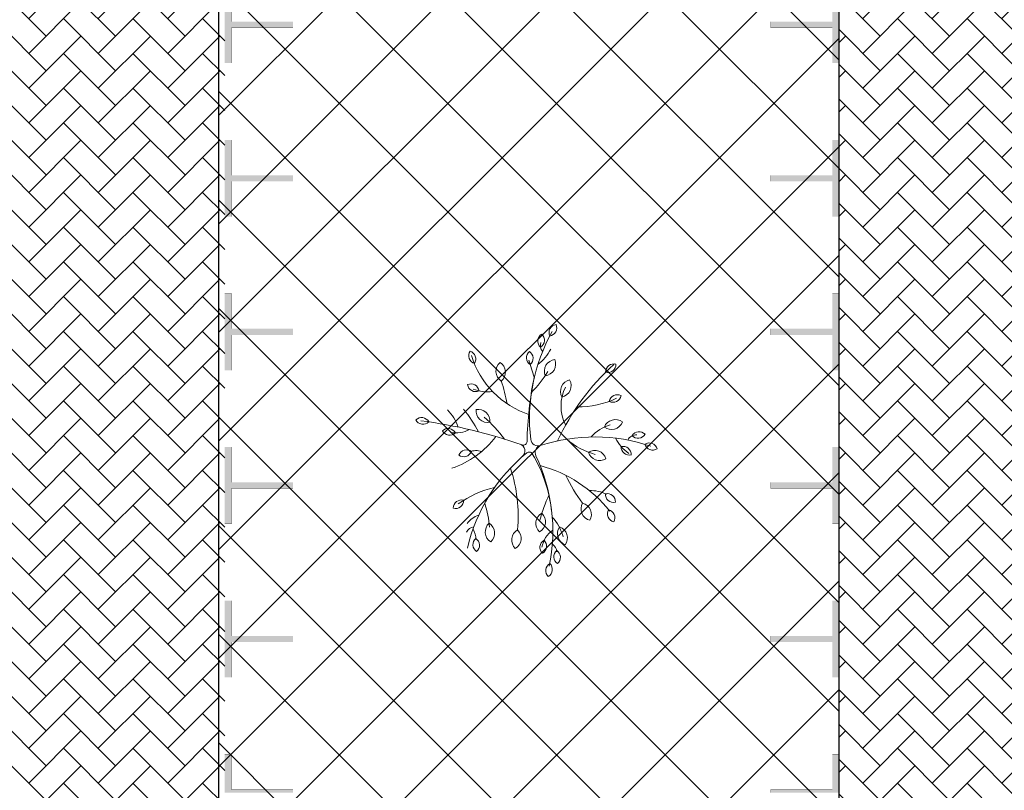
# Model space of a CAD drawing. Header units: millimetres. Extents: x 747415 to 1601423, y -236173 to 551995.
# Tile 412 of 549: x 1104071 to 1120099, y 215974 to 228520. Entities that reach past the tile are written whole.
import ezdxf

# ---------------------------------------------------------------- set-up
doc = ezdxf.new("R2010")
doc.units = ezdxf.units.MM
doc.header["$LTSCALE"] = 100
doc.header["$MEASUREMENT"] = 0
doc.linetypes.add('DASHED2', pattern=[9.525, 6.35, -3.175])
doc.layers.get('0').update_dxf_attribs({"linetype": 'CONTINUOUS', "lineweight": 0})
for name, color, linetype in [('T--A9041_VERHARDING_Parkeren', 9, 'CONTINUOUS'), ('T--L9041_VERHARDING_Parkeren', 9, 'DASHED2'), ('T--L9041_VERHARDING_Wegen', 7, 'CONTINUOUS')]:
    doc.layers.add(name, color=color, linetype=linetype)
for name, color, linetype, lineweight in [('T--A9041_VERHARDING_Wegen', 21, 'CONTINUOUS', 0), ('T--A9042_BEPLANTING', 90, 'CONTINUOUS', 0), ('T--L9042_BOMEN', 84, 'CONTINUOUS', 0), ('T--L9067_BEHEERVOORZIENING_Belijning', 7, 'DASHED2', 0)]:
    doc.layers.add(name, color=color, linetype=linetype, lineweight=lineweight)
doc.layers.add('T--A9072_BELIJNING', color=7, linetype='CONTINUOUS', lineweight=0, true_color=0xffffff)

# ---------------------------------------------------------------- blocks, each defined once
blk = doc.blocks.new('boom26')
for centre, radius, start, end in [((2714, 861), 2847, 157.8706, 194.6902), ((156, 1905), 133, 103.0821, 209.3601), ((10, 1969), 133, 283.0821, 29.3601), ((-37, 1751), 133, 129.691, 235.969), ((-196, 1743), 133, 309.691, 55.969), ((26, 1694), 147, 169.7791, 241.1753), ((186, 1475), 133, 83.1766, 189.4546), ((70, 1585), 133, 263.1766, 9.4546), ((-1164, 1406), 133, 161.751, 268.029), ((-1294, 1315), 133, 341.751, 88.029), ((-659, 1432), 133, 149.5314, 255.8094), ((-806, 1371), 133, 329.5314, 75.8094), ((-200, 1372), 190, 139.2589, 245.537), ((-422, 1323), 190, 319.2589, 65.537), ((-363, 2001), 689, 293.5336, 321.1072), ((1710, 3800), 3830, 218.5331, 241.7877), ((-2076, 885), 1446, 355.513, 21.8929), ((368, 1462), 698, 193.8405, 224.247), ((937, 1172), 133, 82.8871, 189.1651), ((822, 1283), 133, 262.8871, 9.1651), ((280, 1008), 190, 103.0821, 209.3601), ((72, 1099), 190, 283.0821, 29.3601), ((2323, -556), 2147, 124.9862, 161.6941), ((1402, 856), 666, 151.7973, 176.9648), ((1196, 1148), 133, 56.6076, 162.8856), ((1142, 1298), 133, 236.6076, 342.8856), ((-925, 1385), 1141, 314.8692, 341.5947), ((1118, 714), 190, 56.6076, 162.8856), ((1041, 929), 190, 236.6076, 342.8856), ((-996, 509), 190, 9.3193, 115.5973), ((-891, 711), 190, 189.3193, 295.5973), ((-543, 3036), 2707, 291.933, 303.1444), ((-1944, 389), 133, 4.7677, 111.0458), ((-1859, 524), 133, 184.7677, 291.0458), ((-625, 1194), 680, 239.8131, 293.7836), ((1477, 301), 190, 51.1528, 157.4308), ((-332, 2833), 2847, 236.9681, 273.6695), ((-1942, -192), 689, 32.5366, 60.1102), ((-1361, 279), 190, 2.7217, 108.9997), ((-1233, 467), 190, 182.7217, 288.9997), ((-2517, -1438), 2188, 42.6505, 54.2085), ((1664, -421), 868, 103.3279, 127.7935), ((1421, 522), 190, 231.1528, 337.4308), ((1788, 224), 133, 36.861, 143.139), ((-1757, 177), 133, 28.2156, 134.4936), ((-1733, 334), 133, 208.2156, 314.4936), ((-1661, 385), 147, 248.8767, 308.1371), ((1151, -2047), 2309, 90.4669, 117.4844), ((1189, -2582), 2847, 74.9681, 112.0411), ((1842, 2142), 2188, 240.6505, 252.2085), ((1703, 470), 412, 210.4763, 257.4087), ((1697, 158), 147, 86.8767, 146.1371), ((1788, 383), 133, 216.861, 323.139), ((1976, 82), 133, 26.4801, 132.7581), ((2005, 239), 133, 206.4801, 312.7581), ((-1473, -25), 133, 36.8567, 143.1347), ((-1473, 134), 133, 216.8567, 323.1347), ((-2097, 3334), 3360, 281.2858, 286.2361), ((357, 5738), 5830, 254.944, 265.3042), ((-158, 112), 120, 273.6695, 14.6232), ((75, 169), 120, 194.6902, 292.0411), ((113, -52), 60, 117.4844, 215.9239), ((1190, -41), 190, 26.4801, 132.7581), ((1231, 182), 190, 206.4801, 312.7581), ((1592, 11), 133, 26.4801, 132.7581), ((1621, 167), 133, 206.4801, 312.7581), ((-1908, 529), 1458, 283.3232, 338.4729), ((7467, -3319), 8174, 157.2295, 169.1278), ((-125, -132), 60, 337.2295, 85.3042), ((26, -237), 120, 37.8277, 157.4981), ((2370, 1583), 2847, 215.9239, 253.3681), ((935, -2818), 2533, 81.5413, 104.631), ((1437, -452), 190, 26.4801, 132.7581), ((1478, -228), 190, 206.4801, 312.7581), ((-1280, -546), 190, 36.861, 143.139), ((-1280, -319), 190, 216.861, 323.139), ((-421, -3045), 2707, 97.0317, 105.1444), ((1341, -2672), 2707, 124.198, 134.5901), ((-1630, -622), 666, 335.8015, 3.4272), ((-1217, -1717), 1511, 15.1971, 49.2879), ((-500, -847), 190, 80.7132, 186.9912), ((-657, -682), 190, 260.7132, 6.9912), ((2197, -385), 1621, 189.2555, 212.2447), ((1291, -2554), 1791, 91.6796, 104.4588), ((1328, -877), 190, 38.5051, 144.7832), ((1321, -650), 190, 218.5051, 324.7832), ((-1520, -957), 133, 52.7003, 158.9783), ((-1563, -803), 133, 232.7003, 338.9783), ((-978, -935), 133, 94.7219, 200.9999), ((-1113, -850), 133, 274.7219, 20.9999), ((590, -2837), 2188, 114.7162, 126.2743), ((237, -925), 259, 156.2605, 200.3773), ((1371, -846), 351, 193.7041, 232.3597), ((1513, -1078), 133, 36.8567, 143.1347), ((-804, -1188), 476, 345.8111, 23.9227), ((90, -1073), 133, 139.2589, 245.537), ((-66, -1107), 133, 319.2589, 65.537), ((1364, -1015), 147, 182.1991, 241.4596), ((1406, -1337), 340, 87.2638, 117.1832), ((1513, -919), 133, 216.8567, 323.1347), ((-248, -1844), 689, 104.6024, 132.176), ((-275, -1349), 133, 114.555, 220.833), ((-431, -1315), 133, 294.555, 40.833), ((899, -1202), 133, 160.9227, 267.2007), ((767, -1291), 133, 340.9227, 87.2007), ((-479, -1770), 133, 114.871, 221.149), ((-635, -1737), 133, 294.871, 41.149)]:
    blk.add_arc(centre, radius, start, end)
blk = doc.blocks.new('9041_parkeerplaats_2500x5000_hoeklijn')
at = {"layer": 'T--A9072_BELIJNING', "linetype": 'Continuous'}
h = blk.add_hatch(color=256, dxfattribs=at)
h.paths.add_polyline_path([(-1200, -1390), (-1250, -1390), (-1250, -2500), (-625, -2500), (-625, -2390), (-1200, -2390)])
h.paths.add_polyline_path([(1250, -1390), (1200, -1390), (1200, -2390), (625, -2390), (625, -2500), (1250, -2500)])
at = {"layer": 'T--L9067_BEHEERVOORZIENING_Belijning', "const_width": 1}
for points in [[(-1200, -1390), (-1250, -1390), (-1250, -2500), (-625, -2500), (-625, -2390), (-1200, -2390)], [(1250, -1390), (1200, -1390), (1200, -2390), (625, -2390), (625, -2500), (1250, -2500)]]:
    blk.add_lwpolyline(points, close=True, dxfattribs=at)
blk = doc.blocks.new('*U265')
at = {"layer": 'T--L9067_BEHEERVOORZIENING_Belijning'}
blk.add_blockref('9041_parkeerplaats_2500x5000_hoeklijn', (0, 1945, 0), dxfattribs=at)
blk = doc.blocks.new('*U266')
at = {"layer": 'T--L9067_BEHEERVOORZIENING_Belijning', "color": 0, "linetype": 'ByBlock', "lineweight": -2, "transparency": 16777216}
for p in [(5000, 0), (7500, 0), (10000, 0), (12500, 0), (15000, 0), (17500, 0)]:
    blk.add_blockref('*U265', p, dxfattribs=at)
blk = doc.blocks.new('*U287')
at = {"layer": 'T--L9067_BEHEERVOORZIENING_Belijning'}
blk.add_blockref('9041_parkeerplaats_2500x5000_hoeklijn', (0, 1945, 0), dxfattribs=at)
blk = doc.blocks.new('*U288')
at = {"layer": 'T--L9067_BEHEERVOORZIENING_Belijning', "color": 0, "linetype": 'ByBlock', "lineweight": -2, "transparency": 16777216}
for p in [(22500, 0), (25000, 0), (27500, 0), (30000, 0), (32500, 0), (35000, 0)]:
    blk.add_blockref('*U287', p, dxfattribs=at)

msp = doc.modelspace()

# ---------------------------------------------------------------- hatches: boundary and pattern name
at = {"layer": 'T--A9041_VERHARDING_Parkeren', "linetype": 'Continuous'}
h = msp.add_hatch(dxfattribs=at)
h.set_pattern_fill('ANSI37', color=256, scale=10000, style=0)
h.paths.add_polyline_path([(1117408.673, 237551.803), (1116409.597, 237455.79), (1113391.54, 237103.425), (1110380.186, 236675.81), (1107308.673, 236217.952), (1107308.673, 193325.106), (1117408.673, 193325.106)])
at = {"layer": 'T--A9041_VERHARDING_Wegen', "linetype": 'Continuous'}
h = msp.add_hatch(dxfattribs=at)
h.set_pattern_fill('AR-HBONE', color=256, scale=100, style=0)
h.paths.add_polyline_path([(1117408.673, 193125.106), (1122208.673, 193125.106), (1122208.673, 237977.636), (1117408.673, 237551.803)])
h = msp.add_hatch(dxfattribs=at)
h.set_pattern_fill('AR-HBONE', color=256, scale=100, style=0)
h.paths.add_polyline_path([(1102408.673, 193125.106), (1107408.673, 193125.106), (1107408.673, 236217.952), (1102408.673, 235453.574)])
at = {"layer": 'T--A9042_BEPLANTING'}
h = msp.add_hatch(dxfattribs=at)
h.set_pattern_fill('GRASS', color=256, scale=1500, style=0)
edge = h.paths.add_edge_path()
edge.add_line((1194589.183, 247525.193), (1194593.64, 247264.881))
edge.add_line((1194593.64, 247264.881), (1189597.042, 247120.843))
edge.add_line((1189597.042, 247120.843), (1179615.176, 246734.424))
edge.add_line((1179615.176, 246734.424), (1169673.169, 246260.926))
edge.add_line((1169673.169, 246260.926), (1159743.156, 245284.429))
edge.add_line((1159743.156, 245284.429), (1149794.302, 244232.037))
edge.add_line((1149794.302, 244232.037), (1139904.319, 243419.621))
edge.add_line((1139904.319, 243419.621), (1138613.747, 243325.021))
edge.add_line((1138613.747, 243325.021), (1135690.007, 243117.197))
edge.add_line((1135690.007, 243117.197), (1132771.926, 242932.503))
edge.add_line((1132771.926, 242932.503), (1129859.398, 242758.599))
edge.add_line((1129859.398, 242758.599), (1126616.556, 242566.575))
edge.add_line((1126616.556, 242566.575), (1123385.964, 242364.695))
edge.add_line((1123385.964, 242364.695), (1120184.728, 242139.833))
edge.add_line((1120184.728, 242139.833), (1117014.113, 241880.011))
edge.add_line((1117014.113, 241880.011), (1113876.289, 241570.228))
edge.add_line((1113876.289, 241570.228), (1110773.76, 241198.319))
edge.add_line((1110773.76, 241198.319), (1107692.214, 240764.72))
edge.add_line((1107692.214, 240764.72), (1104624.361, 240306.925))
edge.add_line((1104624.361, 240306.925), (1101572.465, 239835.828))
edge.add_line((1101572.465, 239835.828), (1100403.086, 239650.924))
edge.add_line((1100403.086, 239650.924), (1097780.987, 239217.99))
edge.add_line((1097780.987, 239217.99), (1095157.329, 238732.83))
edge.add_line((1095157.329, 238732.83), (1092526.922, 238274.052))
edge.add_line((1092526.922, 238274.052), (1089457.602, 237766.051))
edge.add_line((1089457.602, 237766.051), (1086388.73, 237224.846))
edge.add_line((1086388.73, 237224.846), (1083401.545, 236651.668))
edge.add_line((1083401.545, 236651.668), (1080469.385, 236024.459))
edge.add_line((1080469.385, 236024.459), (1077519.444, 235269.823))
edge.add_line((1077519.444, 235269.823), (1074567.867, 234454.498))
edge.add_line((1074567.867, 234454.498), (1071611.505, 233602.32))
edge.add_line((1071611.505, 233602.32), (1068661.406, 232725.291))
edge.add_line((1068661.406, 232725.291), (1065719.424, 231822.381))
edge.add_line((1065719.424, 231822.381), (1062684.54, 230856.109))
edge.add_line((1062684.54, 230856.109), (1059866.196, 229920.836))
edge.add_line((1059866.196, 229920.836), (1056845.381, 228880.035))
edge.add_line((1056845.381, 228880.035), (1054034.15, 227860.451))
edge.add_line((1054034.15, 227860.451), (1051908.682, 227043.859))
edge.add_line((1051908.682, 227043.859), (1051192.354, 226766.278))
edge.add_line((1051192.354, 226766.278), (1050671.69, 226564.519))
edge.add_line((1050671.69, 226564.519), (1049927.631, 226262.62))
edge.add_line((1049927.631, 226262.62), (1049070.32, 225903.54))
edge.add_line((1049070.32, 225903.54), (1048360.834, 225606.376))
edge.add_line((1048360.834, 225606.376), (1045574.185, 224396.868))
edge.add_line((1045574.185, 224396.868), (1042746.023, 223102.062))
edge.add_line((1042746.023, 223102.062), (1039916.204, 221736.561))
edge.add_line((1039916.204, 221736.561), (1037264.038, 220364.549))
edge.add_line((1037264.038, 220364.549), (1036639.036, 220037.907))
edge.add_line((1036639.036, 220037.907), (1035761.731, 219567.084))
edge.add_line((1035761.731, 219567.084), (1034455.173, 218860.02))
edge.add_line((1034455.173, 218860.02), (1031834.519, 217415.207))
edge.add_line((1031834.519, 217415.207), (1029063.532, 215837.52))
edge.add_line((1029063.532, 215837.52), (1026493.513, 214322.916))
edge.add_line((1026493.513, 214322.916), (1023661.374, 212596.81))
edge.add_line((1023661.374, 212596.81), (1021148.701, 211011.913))
edge.add_line((1021148.701, 211011.913), (1018664.489, 209394.723))
edge.add_line((1018664.489, 209394.723), (1016111.63, 207674.051))
edge.add_line((1016111.63, 207674.051), (1013541.964, 205866.676))
edge.add_line((1013541.964, 205866.676), (1011054.819, 204060.939))
edge.add_line((1011054.819, 204060.939), (1008551.61, 202180.933))
edge.add_line((1008551.61, 202180.933), (1006071.977, 200261.271))
edge.add_line((1006071.977, 200261.271), (1003623.026, 198305.877))
edge.add_line((1003623.026, 198305.877), (1001255.469, 196356.541))
edge.add_line((1001255.469, 196356.541), (998895.97, 194358.237))
edge.add_line((998895.97, 194358.237), (996592.894, 192340.973))
edge.add_line((996592.894, 192340.973), (994271.188, 190253.094))
edge.add_line((994271.188, 190253.094), (992089.799, 188232.713))
edge.add_line((992089.799, 188232.713), (989855.126, 186096.735))
edge.add_line((989855.126, 186096.735), (987565.682, 183840.779))
edge.add_line((987565.682, 183840.779), (985556.73, 181812.43))
edge.add_line((985556.73, 181812.43), (983340.235, 179499.914))
edge.add_line((983340.235, 179499.914), (981234.422, 177237.565))
edge.add_line((981234.422, 177237.565), (979162.94, 174943.215))
edge.add_line((979162.94, 174943.215), (977214.691, 172724.59))
edge.add_line((977214.691, 172724.59), (975036.892, 170165.071))
edge.add_line((975036.892, 170165.071), (973160.412, 167901.106))
edge.add_line((973160.412, 167901.106), (971300.145, 165540.186))
edge.add_line((971300.145, 165540.186), (970653.489, 164750.347))
edge.add_line((970653.489, 164750.347), (969323.906, 163031.694))
edge.add_line((969323.906, 163031.694), (967532.389, 160664.585))
edge.add_line((967532.389, 160664.585), (965620.33, 158124.446))
edge.add_line((965620.33, 158124.446), (963729.485, 155559.861))
edge.add_line((963729.485, 155559.861), (962160.024, 153368.205))
edge.add_line((962160.024, 153368.205), (960583.853, 151476.839))
edge.add_line((960583.853, 151476.839), (957868.106, 147829.141))
edge.add_line((957868.106, 147829.141), (955546.579, 144354.957))
edge.add_line((955546.579, 144354.957), (952781.766, 139999.101))
edge.add_line((952781.766, 139999.101), (950228.309, 135925.671))
edge.add_line((950228.309, 135925.671), (947689.507, 131669.07))
edge.add_line((947689.507, 131669.07), (945836.511, 128467.426))
edge.add_line((945836.511, 128467.426), (939785.242, 117718.876))
edge.add_line((939785.242, 117718.876), (930712.869, 102774.401))
edge.add_line((930712.869, 102774.401), (922173.53, 90199.799))
edge.add_arc((831492.457, 157259.067), 112782.989, 306.60619454, 323.5168236, ccw=False)
edge.add_line((898746.269, 66722.183), (906881.323, 58450.839))
edge.add_arc((1039056.702, -43733.649), 167068.849, 138.06483794, 142.29247104, ccw=False)
edge.add_line((914773.924, 67916.66), (924725.806, 83316.857))
edge.add_line((924725.806, 83316.857), (935036.865, 100427.915))
edge.add_line((935036.865, 100427.915), (938271.243, 105214.41))
edge.add_line((938271.243, 105214.41), (944567.151, 115601.153))
edge.add_line((944567.151, 115601.153), (949536.685, 124088.131))
edge.add_line((949536.685, 124088.131), (954824.472, 132626.587))
edge.add_line((954824.472, 132626.587), (959827.89, 140132.671))
edge.add_line((959827.89, 140132.671), (963059.812, 145135.12))
edge.add_line((963059.812, 145135.12), (965500.197, 148828.356))
edge.add_line((965500.197, 148828.356), (966613.361, 150562.786))
edge.add_line((966613.361, 150562.786), (968025.373, 152669.584))
edge.add_line((968025.373, 152669.584), (969925.147, 155201.552))
edge.add_line((969925.147, 155201.552), (971712.101, 157704.465))
edge.add_line((971712.101, 157704.465), (973307.285, 159791.446))
edge.add_line((973307.285, 159791.446), (974380.773, 161326.936))
edge.add_line((974380.773, 161326.936), (975513.5, 162711.848))
edge.add_line((975513.5, 162711.848), (977022.752, 164676.523))
edge.add_line((977022.752, 164676.523), (979125.989, 167160.936))
edge.add_line((979125.989, 167160.936), (980701.644, 168861.659))
edge.add_line((980701.644, 168861.659), (983077.997, 171627.505))
edge.add_line((983077.997, 171627.505), (985074.319, 173856.029))
edge.add_line((985074.319, 173856.029), (986909.132, 175828.505))
edge.add_line((986909.132, 175828.505), (989063.699, 178159.256))
edge.add_line((989063.699, 178159.256), (991154.428, 180245.145))
edge.add_line((991154.428, 180245.145), (993121.205, 182057.606))
edge.add_line((993121.205, 182057.606), (995324.494, 184142.051))
edge.add_line((995324.494, 184142.051), (997280.219, 186006.612))
edge.add_line((997280.219, 186006.612), (999623.744, 188200.448))
edge.add_line((999623.744, 188200.448), (1002349.065, 190608.065))
edge.add_line((1002349.065, 190608.065), (1004754.956, 192653.066))
edge.add_line((1004754.956, 192653.066), (1007294.928, 194741.918))
edge.add_line((1007294.928, 194741.918), (1008978.786, 196161.928))
edge.add_line((1008978.786, 196161.928), (1011076.047, 197755.95))
edge.add_line((1011076.047, 197755.95), (1013065.241, 199247.814))
edge.add_line((1013065.241, 199247.814), (1015821.037, 201346.882))
edge.add_line((1015821.037, 201346.882), (1017686.716, 202722.52))
edge.add_line((1017686.716, 202722.52), (1020957.031, 204817.97))
edge.add_line((1020957.031, 204817.97), (1023228.197, 206313.401))
edge.add_line((1023228.197, 206313.401), (1026470.58, 208376.744))
edge.add_line((1026470.58, 208376.744), (1028603.548, 209658.432))
edge.add_line((1028603.548, 209658.432), (1030968.801, 211111.637))
edge.add_line((1030968.801, 211111.637), (1032974.557, 212278.47))
edge.add_line((1032974.557, 212278.47), (1034989.373, 213415.47))
edge.add_line((1034989.373, 213415.47), (1036654.679, 214452.728))
edge.add_line((1036654.679, 214452.728), (1038246.03, 215241.653))
edge.add_line((1038246.03, 215241.653), (1039948.347, 216202.761))
edge.add_line((1039948.347, 216202.761), (1041825.775, 217172.039))
edge.add_line((1041825.775, 217172.039), (1043014.131, 217759.859))
edge.add_line((1043014.131, 217759.859), (1045164.207, 218821.145))
edge.add_line((1045164.207, 218821.145), (1047341.541, 219812.404))
edge.add_line((1047341.541, 219812.404), (1050071.07, 221013.985))
edge.add_line((1050071.07, 221013.985), (1051244.22, 221490.97))
edge.add_line((1051244.22, 221490.97), (1052347.556, 221956.97))
edge.add_line((1052347.556, 221956.97), (1053649.506, 222430.47))
edge.add_line((1053649.506, 222430.47), (1054533.126, 222784.97))
edge.add_line((1054533.126, 222784.97), (1056086.056, 223306.47))
edge.add_line((1056086.056, 223306.47), (1057869.317, 223968.97))
edge.add_line((1057869.317, 223968.97), (1060574.556, 224929.97))
edge.add_line((1060574.556, 224929.97), (1063483.693, 225922.97))
edge.add_line((1063483.693, 225922.97), (1065608.903, 226631.593))
edge.add_line((1065608.903, 226631.593), (1069173.064, 227676.47))
edge.add_line((1069173.064, 227676.47), (1072281.977, 228625.637))
edge.add_line((1072281.977, 228625.637), (1075375.394, 229611.47))
edge.add_line((1075375.394, 229611.47), (1077123.927, 230119.62))
edge.add_line((1077123.927, 230119.62), (1080375.394, 230986.97))
edge.add_line((1080375.394, 230986.97), (1082892.594, 231747.063))
edge.add_line((1082892.594, 231747.063), (1087287.423, 232727.295))
edge.add_line((1087287.423, 232727.295), (1089726.851, 233304.236))
edge.add_line((1089726.851, 233304.236), (1092683.446, 233905.227))
edge.add_line((1092683.446, 233905.227), (1095564.394, 234529.046))
edge.add_line((1095564.394, 234529.046), (1098820.303, 235134.124))
edge.add_line((1098820.303, 235134.124), (1101429.17, 235680.801))
edge.add_line((1101429.17, 235680.801), (1102775.394, 235932.97))
edge.add_line((1102775.394, 235932.97), (1105482.445, 236248.973))
edge.add_line((1105482.445, 236248.973), (1107758.807, 236612.397))
edge.add_line((1107758.807, 236612.397), (1110496.735, 236978.709))
edge.add_line((1110496.735, 236978.709), (1115376.091, 237663.748))
edge.add_line((1115376.091, 237663.748), (1120160.891, 238162.648))
edge.add_line((1120160.891, 238162.648), (1122883.614, 238303.454))
edge.add_line((1122883.614, 238303.454), (1125390.669, 238461.915))
edge.add_line((1125390.669, 238461.915), (1128123.405, 238391.97))
edge.add_line((1128123.405, 238391.97), (1132768.171, 238736.47))
edge.add_line((1132768.171, 238736.47), (1135790.587, 239107.966))
edge.add_line((1135790.587, 239107.966), (1138342.94, 239481.456))
edge.add_line((1138342.94, 239481.456), (1142060.43, 239524.47))
edge.add_line((1142060.43, 239524.47), (1147419.918, 239838.053))
edge.add_line((1147419.918, 239838.053), (1152508.673, 240937.759))
edge.add_line((1152508.673, 240937.759), (1161790.445, 241405.25))
edge.add_line((1161790.445, 241405.25), (1166293.104, 242414.317))
edge.add_line((1166293.104, 242414.317), (1170003.913, 243136.47))
edge.add_line((1170003.913, 243136.47), (1182817.631, 243902.97))
edge.add_line((1182817.631, 243902.97), (1191677.387, 244103.47))
edge.add_line((1191677.387, 244103.47), (1200992.076, 244164.47))
edge.add_line((1200992.076, 244164.47), (1212315.556, 244345.47))
edge.add_line((1212315.556, 244345.47), (1212435.36, 247419.97))
edge.add_line((1212435.36, 247419.97), (1205479.36, 247503.517))
edge.add_line((1205479.36, 247503.517), (1202606.248, 247460.622))
edge.add_line((1202606.248, 247460.622), (1194593.64, 247264.881))

# ---------------------------------------------------------------- linework, layer by layer
at = {"layer": 'T--A9041_VERHARDING_Parkeren', "linetype": 'Continuous'}
msp.add_lwpolyline([(1117408.673, 237551.803), (1116409.597, 237455.79), (1113391.54, 237103.425), (1110380.186, 236675.81), (1107308.673, 236217.952), (1107308.673, 193325.106), (1117408.673, 193325.106)], close=True, dxfattribs=at)
at = {"layer": 'T--A9041_VERHARDING_Wegen', "linetype": 'Continuous', "const_width": 1}
for points in [[(1117408.673, 193125.106), (1122208.673, 193125.106), (1122208.673, 237977.636), (1117408.673, 237551.803)], [(1102408.673, 193125.106), (1107408.673, 193125.106), (1107408.673, 236217.952), (1102408.673, 235453.574)]]:
    msp.add_lwpolyline(points, close=True, dxfattribs=at)
at = {"layer": 'T--L9041_VERHARDING_Parkeren', "const_width": 1}
msp.add_lwpolyline([(1111808.673, 220937.759), (1113008.673, 220937.759), (1113008.673, 222137.759), (1111808.673, 222137.759)], close=True, dxfattribs=at)
at = {"layer": 'T--L9041_VERHARDING_Wegen', "const_width": 1}
for points in [[(1117408.673, 193125.106), (1117408.673, 237551.803)], [(1107408.673, 236217.952), (1107408.673, 193125.106)]]:
    msp.add_lwpolyline(points, dxfattribs=at)

# ---------------------------------------------------------------- block references
at = {"layer": 'T--L9042_BOMEN', "linetype": 'Continuous', "rotation": 273.4399454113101}
msp.add_blockref('boom26', (1112408.673, 221537.759), dxfattribs=at)
at = {"layer": 'T--L9067_BEHEERVOORZIENING_Belijning'}
for name, p, rotation in [('*U266', (1107963.673, 234687.759, 0.5), 270), ('*U288', (1116853.673, 194687.759, 0.5), 89.99999999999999)]:
    msp.add_blockref(name, p, dxfattribs=dict(at, rotation=rotation))

doc.saveas('drawing.dxf')
